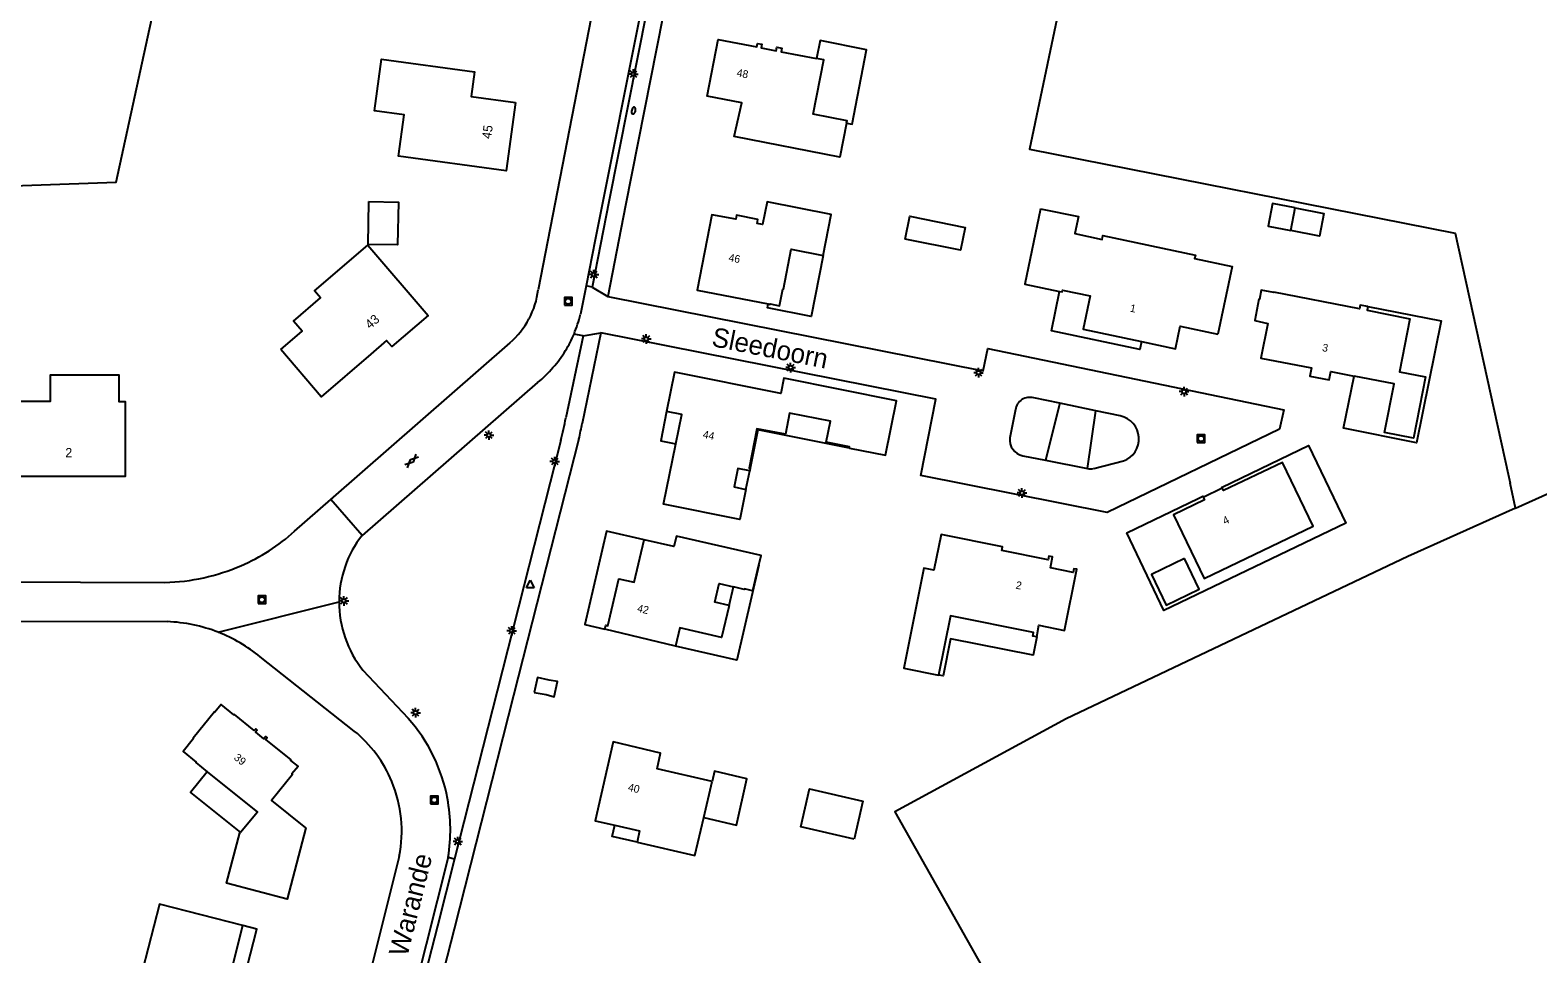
# Model space of a CAD drawing. Extents: x 136000 to 138005, y 398500 to 400500.
# Drawn here: x 136911.4 to 137107.3, y 399832.1 to 399952.1 of the extents above; entities that cross this region are included whole.
import ezdxf

# ---------------------------------------------------------------- set-up
doc = ezdxf.new("R2010")
doc.units = 0
for name, color, linetype in [('gg-anno-huisnummerreeks BGT', 7, 'Continuous'), ('gg-anno-openbare ruimte label', 7, 'Continuous'), ('gg-bbg-bijgebouw', 7, 'Continuous'), ('gg-bbg-gedigitaliseerde bijgebouw', 7, 'Continuous'), ('gg-bbg-hoofdgebouw', 7, 'Continuous'), ('gg-bbg-lage trafo', 7, 'Continuous'), ('gg-bbg-luifel en loopbrug', 7, 'Continuous'), ('gg-bbg-onder overbouw', 7, 'Continuous'), ('gg-bbg-pand overbouw', 7, 'Continuous'), ('gg-knt-bronhoudergrens', 7, 'Continuous'), ('gg-knt-verharding', 7, 'Continuous'), ('gg-knt-verharding nz', 7, 'Continuous'), ('gt-anno-plantopografie huisnummer', 7, 'Continuous'), ('gt-bbg-plantopografie pand', 7, 'Continuous'), ('gt-grn-groengrens', 7, 'Continuous'), ('gt-grn-vlakafsluiter', 7, 'Continuous'), ('gt-grn-weggrens', 7, 'Continuous'), ('gt-symb-brandkraan', 7, 'Continuous'), ('gt-symb-gesloten verharding', 7, 'Continuous'), ('gt-symb-lichtmast', 7, 'Continuous'), ('gt-symb-rioolschacht', 7, 'Continuous'), ('gt-symb-waterafsluiter', 7, 'Continuous')]:
    doc.layers.add(name, color=color, linetype=linetype)

# ---------------------------------------------------------------- blocks, each defined once
blk = doc.blocks.new('gt0-LMAST')
at = {"layer": 'gt-symb-lichtmast'}
for p, q in [((-0.18, 0.17), (-0.45, 0.44)), ((-0.01, 0.25), (-0.01, 0.62)), ((0.17, 0.17), (0.44, 0.44)), ((-0.26, 0), (-0.63, 0)), ((-0.18, -0.18), (-0.45, -0.45)), ((-0.01, -0.25), (-0.01, -0.63)), ((0.44, -0.45), (0.17, -0.18)), ((0.24, 0), (0.62, 0))]:
    blk.add_line(p, q, dxfattribs=at)
blk.add_circle((-0.01, 0), 0.25, dxfattribs=at)
blk = doc.blocks.new('gt0-RS')
at = {"layer": 'gt-symb-rioolschacht'}
blk.add_lwpolyline([(-0.5, -0.5), (0.5, -0.5), (0.5, 0.5), (-0.5, 0.5)], close=True, dxfattribs=at)
blk.add_circle((0, 0), 0.375, dxfattribs=at)
blk = doc.blocks.new('gt0-WAFSL')
at = {"layer": 'gt-symb-waterafsluiter'}
for p, q in [((-0.5, -0.33), (0, 0.67)), ((0, 0.67), (0.5, -0.33)), ((0.5, -0.33), (-0.5, -0.33))]:
    blk.add_line(p, q, dxfattribs=at)
blk = doc.blocks.new('gt0-GESVH1')
at = {"layer": 'gt-symb-gesloten verharding'}
for p, q in [((-0.99, -0.26), (0.01, 0.24)), ((0.01, -0.26), (-0.99, 0.24)), ((0.01, 0.24), (1.01, -0.26)), ((1.01, 0.24), (0.01, -0.26))]:
    blk.add_line(p, q, dxfattribs=at)
blk = doc.blocks.new('gt0-BR')
at = {"layer": 'gt-symb-brandkraan'}
for centre, radius, start, end in [((-0.24, 0), 0.206, 107.5669, 252.4331), ((0.6, -2.66), 3, 106.892, 107.5669), ((0, -0.69), 0.938, 73.108, 106.892), ((-0.6, -2.66), 3, 72.4331, 73.108), ((0.24, 0), 0.206, 287.567, 72.4331), ((0.6, 2.66), 3, 252.4331, 253.108), ((0, 0.69), 0.938, 253.108, 286.8921), ((-0.6, 2.66), 3, 286.8921, 287.567)]:
    blk.add_arc(centre, radius, start, end, dxfattribs=at)

msp = doc.modelspace()

# ---------------------------------------------------------------- linework, layer by layer
at = {"layer": 'gg-bbg-bijgebouw'}
msp.add_line((137075.18, 399926.1), (137075.76, 399929.05), dxfattribs=at)
for points in [[(137075.76, 399929.05), (137072.81, 399929.62), (137072.24, 399926.67), (137075.18, 399926.1)], [(137061.38, 399883.48), (137057.07, 399881.4), (137058.98, 399877.44), (137063.29, 399879.51), (137061.38, 399883.48)], [(137018.44, 399847.01), (137011.53, 399848.61), (137012.66, 399853.55), (137019.58, 399851.95), (137018.44, 399847.01)]]:
    msp.add_lwpolyline(points, dxfattribs=at)
at = {"layer": 'gg-bbg-gedigitaliseerde bijgebouw'}
msp.add_lwpolyline([(137025.09, 399924.99), (137025.68, 399927.95), (137032.85, 399926.51), (137032.25, 399923.55), (137025.09, 399924.99)], dxfattribs=at)
at = {"layer": 'gg-bbg-hoofdgebouw'}
for p, q in [((137004.94, 399895.22), (137004.87, 399894.88)), ((137063.79, 399891.48), (137066.27, 399892.68)), ((136995.23, 399872.12), (136986.03, 399874.29)), ((136998.9, 399849.86), (136999.99, 399854.5))]:
    msp.add_line(p, q, dxfattribs=at)
for points in [[(137017.47, 399940.05), (137016.57, 399935.65), (137002.87, 399938.3), (137003.84, 399942.69), (136999.34, 399943.57), (137000.77, 399950.93), (137005.79, 399949.96), (137005.88, 399950.42), (137006.46, 399950.31), (137006.37, 399949.85), (137008.3, 399949.47), (137008.4, 399949.93), (137009.07, 399949.8), (137008.98, 399949.34), (137013.57, 399948.45)], [(137017.47, 399940.05), (137017.53, 399940.35), (137013.13, 399941.21), (137014.5, 399948.27), (137013.57, 399948.45)], [(137014.4, 399922.86), (137015.47, 399928.17), (137007.14, 399929.82), (137006.54, 399926.87), (137005.83, 399927.01), (137005.93, 399927.55), (137003.17, 399928.1), (137003.06, 399927.56), (136999.97, 399928.16), (136998.03, 399918.36), (137007.28, 399916.56)], [(137042.66, 399928.94), (137040.61, 399919.15), (137045.15, 399918.19)], [(137042.66, 399928.94), (137047.58, 399927.91), (137047.11, 399925.7), (137050.67, 399924.95), (137050.78, 399925.46), (137062.78, 399922.92), (137062.68, 399922.46), (137067.57, 399921.43), (137065.7, 399912.65)], [(137007.28, 399916.56), (137007.53, 399916.51), (137007.54, 399916.56), (137008.76, 399916.32), (137009.18, 399918.48), (137009.26, 399918.47), (137010.28, 399923.68), (137014.4, 399922.86)], [(137045.15, 399918.19), (137045.46, 399918.13), (137045.52, 399918.37), (137049.13, 399917.62), (137048.22, 399913.27), (137055.78, 399911.67)], [(137085.19, 399916.23), (137084.22, 399916.42), (137084.12, 399915.93), (137072.98, 399918.11), (137072.96, 399918.05), (137071.35, 399918.37), (137071.12, 399917.15), (137071.02, 399917.17), (137070.49, 399914.43), (137072.21, 399914.04), (137071.27, 399909.54), (137077.86, 399908.25), (137077.65, 399907.19), (137080.17, 399906.7), (137080.39, 399907.8), (137083.42, 399907.2)], [(137085.19, 399916.23), (137085.1, 399915.74), (137090.67, 399914.62), (137089.32, 399907.76), (137092.69, 399907.09), (137091.12, 399899.11), (137087.37, 399899.87), (137088.62, 399906.17), (137083.42, 399907.2)], [(137055.78, 399911.67), (137060.19, 399910.74), (137060.81, 399913.68), (137065.7, 399912.65)], [(137017.83, 399897.84), (137022.52, 399896.91), (137023.93, 399903.99), (137009.31, 399906.9), (137008.92, 399904.93), (136995.09, 399907.69), (136994.08, 399902.61)], [(137017.83, 399897.84), (137017.86, 399897.99), (137014.82, 399898.59), (137015.36, 399901.34), (137010.04, 399902.39), (137009.51, 399899.65), (137005.81, 399900.36), (137004.8, 399895.25), (137004.94, 399895.22)], [(137004.37, 399892.47), (137003.61, 399888.58), (136993.69, 399890.57), (136995.27, 399898.38)], [(137004.87, 399894.88), (137003.35, 399895.2), (137002.84, 399892.8), (137004.37, 399892.47)], [(137063.79, 399891.48), (137063.97, 399891.12), (137059.94, 399889.17), (137063.92, 399880.91), (137078.08, 399887.68), (137074.1, 399895.98), (137066.45, 399892.31), (137066.27, 399892.68)], [(136986.03, 399874.29), (136986.16, 399874.82), (136986.44, 399874.76), (136987.87, 399880.86), (136989.86, 399880.4), (136991.15, 399885.92)], [(137006.08, 399882.63), (137006.36, 399883.88), (136995.34, 399886.38), (136995.03, 399885.04), (136991.15, 399885.92)], [(137042.18, 399873.31), (137042.46, 399874.81), (137045.79, 399874.15), (137047.38, 399882.09), (137047.01, 399882.16), (137046.91, 399881.67), (137043.95, 399882.26), (137044.24, 399883.72), (137043.75, 399883.81), (137043.65, 399883.32), (137037.65, 399884.53), (137037.74, 399885.01), (137029.75, 399886.61), (137028.82, 399881.98), (137027.48, 399882.25), (137024.88, 399869.25), (137029.42, 399868.34)], [(137006.08, 399882.63), (137006.02, 399882.64), (137005.24, 399879.29), (137004.18, 399879.53), (137004.16, 399879.47), (137002.77, 399879.8)], [(137002.21, 399877.4), (137000.35, 399877.83), (137000.91, 399880.23), (137002.77, 399879.8)], [(137002.21, 399877.4), (137001.23, 399873.21), (136995.78, 399874.47), (136995.23, 399872.12)], [(137042.18, 399873.31), (137041.68, 399873.41), (137041.77, 399873.88), (137030.95, 399876.04), (137029.42, 399868.34)], [(136940.49, 399861.15), (136937.92, 399863.23), (136937.86, 399863.16), (136936.18, 399864.53), (136935.38, 399863.54), (136935.32, 399863.59), (136932.55, 399860.15), (136932.62, 399860.09), (136931.25, 399858.4), (136932.94, 399857.04), (136932.89, 399856.99), (136934.39, 399855.78)], [(136940.49, 399861.15), (136940.68, 399861.38), (136940.89, 399861.21), (136940.65, 399860.91), (136941.71, 399860.06), (136941.95, 399860.37), (136942.16, 399860.21), (136941.96, 399859.97), (136945.26, 399857.32), (136945.22, 399857.26), (136946.2, 399856.47), (136945.39, 399855.5), (136945.46, 399855.45), (136942.73, 399852.05), (136947.14, 399848.51), (136947.2, 399848.49), (136944.75, 399839.22), (136936.9, 399841.29), (136938.64, 399847.84), (136938.69, 399847.9)], [(136999.99, 399854.5), (136992.83, 399856.16), (136993.3, 399858.21), (136987.14, 399859.66), (136984.78, 399849.43), (136987.33, 399848.84)], [(136934.39, 399855.78), (136940.93, 399850.52), (136938.69, 399847.9)], [(136990.23, 399846.62), (136997.74, 399844.89), (136998.9, 399849.86)], [(136987.33, 399848.84), (136990.57, 399848.09), (136990.23, 399846.62)], [(136939.03, 399835.79), (136928.19, 399838.57), (136925.99, 399829.99)], [(136938.76, 399827.25), (136936.96, 399827.72), (136939.03, 399835.79)]]:
    msp.add_lwpolyline(points, dxfattribs=at)
at = {"layer": 'gg-bbg-lage trafo'}
msp.add_lwpolyline([(136976.88, 399866.1), (136978.42, 399865.83), (136979.48, 399865.54), (136979.91, 399867.5), (136978.81, 399867.68), (136977.32, 399868.05), (136976.88, 399866.1)], dxfattribs=at)
at = {"layer": 'gg-bbg-luifel en loopbrug'}
for p, q in [((137004.37, 399892.47), (137004.87, 399894.88)), ((137002.21, 399877.4), (137002.77, 399879.8))]:
    msp.add_line(p, q, dxfattribs=at)
for points in [[(137017.47, 399940.05), (137018.2, 399939.91), (137020.07, 399949.58), (137014.01, 399950.77), (137013.57, 399948.45)], [(137075.76, 399929.05), (137079.48, 399928.33), (137078.92, 399925.38), (137075.18, 399926.1)], [(137014.4, 399922.86), (137012.84, 399914.94), (137007.18, 399916.05), (137007.28, 399916.56)], [(137055.78, 399911.67), (137055.57, 399910.65), (137044.07, 399913.08), (137045.15, 399918.19)], [(137085.19, 399916.23), (137094.71, 399914.39), (137091.51, 399898.5), (137082.05, 399900.41), (137083.42, 399907.2)], [(137017.83, 399897.84), (137005.91, 399900.2), (137004.94, 399895.22)], [(137066.27, 399892.68), (137066.23, 399892.75), (137066.28, 399892.77), (137077.48, 399898.18), (137082.32, 399888.08), (137058.7, 399876.75), (137053.87, 399886.81), (137063.13, 399891.27), (137063.75, 399891.57), (137063.79, 399891.48)], [(136991.15, 399885.92), (136986.26, 399887.04), (136983.43, 399874.91), (136986.03, 399874.29)], [(137006.08, 399882.63), (137003.22, 399870.28), (136995.23, 399872.12)], [(137042.18, 399873.31), (137041.71, 399870.93), (137030.98, 399873.04), (137030, 399868.23), (137029.42, 399868.34)], [(136934.39, 399855.78), (136932.23, 399853.08), (136938.69, 399847.9)], [(136998.9, 399849.86), (137003.15, 399848.86), (137004.52, 399854.86), (137000.3, 399855.86), (136999.99, 399854.5)], [(136990.23, 399846.62), (136986.99, 399847.37), (136987.33, 399848.84)], [(136938.76, 399827.25), (136940.83, 399835.34), (136939.03, 399835.79)]]:
    msp.add_lwpolyline(points, dxfattribs=at)
at = {"layer": 'gg-bbg-onder overbouw'}
msp.add_lwpolyline([(136995.27, 399898.38), (136996.04, 399902.21), (136994.08, 399902.61)], dxfattribs=at)
at = {"layer": 'gg-bbg-pand overbouw'}
msp.add_lwpolyline([(136994.08, 399902.61), (136993.31, 399898.77), (136995.27, 399898.38)], dxfattribs=at)
at = {"layer": 'gg-knt-bronhoudergrens'}
msp.add_line((137104.38, 399890.05), (137103.67, 399893.3), dxfattribs=at)
for points in [[(136902.51, 399880.47), (136901.79, 399931.63), (136922.53, 399932.37), (136932.05, 399975.97), (136937.8, 400005.7)], [(137052.26, 399989.25), (137041.25, 399936.69), (137096.56, 399925.76), (137103.41, 399894.46), (137103.67, 399893.3)], [(137104.38, 399890.05), (137145.75, 399908.66), (137154.82, 399912.54)], [(137104.38, 399890.05), (137090.39, 399883.76), (137046.01, 399862.67), (137023.73, 399850.57), (137056.93, 399791.74)]]:
    msp.add_lwpolyline(points, dxfattribs=at)
at = {"layer": 'gg-knt-verharding'}
for p, q in [((136998.9, 399995.46), (136984.8, 399924.89)), ((136984.8, 399924.89), (136983.61, 399918.9)), ((136983.61, 399918.9), (136982.87, 399915.22)), ((136984.4, 399918.74), (136983.61, 399918.9)), ((136983.22, 399912.43), (136980.99, 399901.76)), ((136983.22, 399912.43), (136982.04, 399912.65)), ((136985.51, 399912.8), (136983.11, 399901.04)), ((136950.45, 399891.16), (136973.73, 399911.51)), ((136977.32, 399906.35), (136954.51, 399886.5)), ((137039.41, 399902.83), (137038.66, 399899.18)), ((137045.16, 399903.66), (137041.78, 399904.36)), ((137049.83, 399902.68), (137045.16, 399903.66)), ((137053.03, 399902.01), (137049.83, 399902.68)), ((137040.36, 399896.85), (137043.33, 399896.25)), ((137043.33, 399896.25), (137048.75, 399895.18)), ((137049.57, 399895.18), (137053.43, 399896.16)), ((136945.73, 399887.03), (136950.45, 399891.16)), ((136902.51, 399880.47), (136928.89, 399880.38)), ((136821.61, 399875.62), (136929.19, 399875.29)), ((136953.49, 399861.08), (136941.28, 399870.72)), ((136954.6, 399868.99), (136960.51, 399862.73)), ((136951.12, 399811.79), (136959.35, 399844.8)), ((136965.71, 399844.68), (136956.98, 399810.09))]:
    msp.add_line(p, q, dxfattribs=at)
for points in [[(137006.86, 400031.49), (137005.06, 400023.22), (136995.22, 399973.47), (136986.58, 399929.82), (136984.4, 399918.74)], [(136992.95, 399997.58), (136986.14, 399963.39), (136977.39, 399918.41)], [(137001.73, 399995.04), (136988.72, 399929.36), (136986.42, 399917.55)], [(136986.42, 399917.55), (137035.22, 399907.87), (137035.83, 399910.77), (137074.26, 399902.81), (137073.72, 399900.29), (137051.33, 399889.46), (137027.11, 399894.28), (137029.06, 399904.18), (136985.51, 399912.8)], [(136982.68, 399899.02), (136974.18, 399865.71), (136966.45, 399835.34), (136958.8, 399805.4)], [(136980.34, 399898.83), (136972.05, 399866.25), (136966.51, 399844.48)], [(136966.51, 399844.48), (136964.29, 399835.73), (136956.66, 399805.94)]]:
    msp.add_lwpolyline(points, dxfattribs=at)
for centre, radius, start, end in [((136966.58, 399919.73), 10.89, 332.0302, 353.0345), ((136966.59, 399919.72), 10.87, 311.0072, 332.0295), ((136967.24, 399918.85), 16.05, 337.2745, 346.929), ((136967.22, 399918.85), 16.07, 328.752, 337.3054), ((136966.64, 399919.35), 16.82, 309.4127, 328.3305), ((137041.27, 399902.55), 1.88, 74.327, 171.5096), ((136911.76, 399915.44), 70.56, 346.386, 348.8179), ((136899.6, 399917.73), 85.16, 347.3097, 348.7019), ((137052.4, 399899.03), 3.05, 289.7962, 78.0868), ((137040.79, 399898.94), 2.14, 173.7592, 258.4066), ((137049.13, 399897.9), 2.75, 262.0967, 279.1656), ((136928.33, 399906.47), 26.1, 293.5699, 311.8299), ((136965.62, 399877.81), 14.11, 141.9787, 179.6849), ((136928.32, 399906.49), 26.11, 271.2537, 293.574), ((136965.63, 399877.8), 14.11, 179.6711, 218.6349), ((136928.38, 399854.87), 20.44, 68.6752, 87.7143), ((136928.38, 399854.86), 20.44, 50.8899, 68.6898), ((136943.98, 399848.19), 22.01, 10.7398, 41.3219), ((136942.82, 399848.04), 16.85, 22.592, 50.6996), ((136942.81, 399848.04), 16.85, 348.8969, 22.5769), ((136943.95, 399848.19), 22.03, 350.8227, 10.7272)]:
    msp.add_arc(centre, radius, start, end, dxfattribs=at)
at = {"layer": 'gg-knt-verharding nz'}
for p, q in [((136984.4, 399918.74), (136986.42, 399917.55)), ((136983.22, 399912.43), (136985.51, 399912.8))]:
    msp.add_line(p, q, dxfattribs=at)
at = {"layer": 'gt-bbg-plantopografie pand'}
for points in [[(136974.44, 399942.75), (136973.23, 399933.87), (136959.25, 399935.78), (136959.98, 399941.12), (136956.11, 399941.65), (136957.02, 399948.37), (136969.13, 399946.72), (136968.7, 399943.53), (136974.44, 399942.75)], [(136955.4, 399929.87), (136959.24, 399929.8), (136959.12, 399924.23), (136955.29, 399924.3), (136955.4, 399929.87)], [(136943.93, 399910.63), (136946.73, 399913.03), (136945.61, 399914.34), (136949.11, 399917.35), (136948.32, 399918.27), (136955.26, 399924.22), (136963.1, 399915.08), (136958.36, 399911.02), (136957.69, 399911.8), (136955.66, 399910.06)], [(136955.66, 399910.06), (136949.18, 399904.5), (136943.93, 399910.63)], [(136909.15, 399903.92), (136914, 399903.92), (136914, 399907.35), (136922.89, 399907.35), (136922.89, 399903.89), (136923.74, 399903.89), (136923.74, 399894.15), (136908.86, 399894.15), (136908.86, 399897.23), (136903.86, 399897.23), (136903.86, 399905.97), (136909.15, 399905.97), (136909.15, 399903.92)]]:
    msp.add_lwpolyline(points, dxfattribs=at)
at = {"layer": 'gt-grn-groengrens'}
for p, q in [((137045.16, 399903.66), (137043.33, 399896.25)), ((137048.75, 399895.18), (137049.83, 399902.68))]:
    msp.add_line(p, q, dxfattribs=at)
at = {"layer": 'gt-grn-vlakafsluiter'}
msp.add_line((136965.71, 399844.68), (136966.51, 399844.48), dxfattribs=at)
at = {"layer": 'gt-grn-weggrens'}
for p, q in [((136954.51, 399886.5), (136950.45, 399891.16)), ((136935.81, 399873.91), (136951.52, 399877.88))]:
    msp.add_line(p, q, dxfattribs=at)

# ---------------------------------------------------------------- block references
at = {"layer": 'gt-symb-brandkraan', "rotation": 76.3043211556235}
msp.add_blockref('gt0-BR', (136989.78, 399941.69), dxfattribs=at)
at = {"layer": 'gt-symb-gesloten verharding', "rotation": -135.60735300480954}
msp.add_blockref('gt0-GESVH1', (136960.97, 399896.17), dxfattribs=at)
at = {"layer": 'gt-symb-lichtmast'}
for p in [(136989.78, 399946.43), (136984.63, 399920.38), (136991.44, 399912.01), (137010.2, 399908.3), (137034.61, 399907.63), (137061.32, 399905.18), (136970.99, 399899.52), (136979.55, 399896.1), (137040.26, 399892.01), (136952.15, 399877.99), (136973.96, 399874.1), (136961.46, 399863.46), (136966.95, 399846.72)]:
    msp.add_blockref('gt0-LMAST', p, dxfattribs=at)
at = {"layer": 'gt-symb-rioolschacht'}
for p in [(136981.29, 399916.91), (137063.52, 399899.07), (136941.49, 399878.14), (136963.89, 399852.12)]:
    msp.add_blockref('gt0-RS', p, dxfattribs=at)
at = {"layer": 'gt-symb-waterafsluiter'}
msp.add_blockref('gt0-WAFSL', (136976.35, 399879.99), dxfattribs=at)

# ---------------------------------------------------------------- texts
at = {"layer": 'gg-anno-huisnummerreeks BGT'}
for s, rotation, p in [('48', 349, (137003.12, 399946.15)), ('46', 348.8, (137002.07, 399922.14)), ('1', 348.1, (137054.22, 399915.58)), ('3', 349, (137079.2, 399910.45)), ('44', 348.6, (136998.72, 399899.17)), ('4', 25.7, (137066.63, 399887.86)), ('2', 348.6, (137039.38, 399879.59)), ('42', 346.8, (136990.18, 399876.59)), ('39', 321.2, (136937.76, 399857.47)), ('40', 347, (136988.99, 399853.33))]:
    msp.add_text(s, height=1, rotation=rotation, dxfattribs=at).set_placement(p)
at = {"layer": 'gg-anno-openbare ruimte label'}
for s, rotation, p in [('Sleedoorn', 348.8, (136999.81, 399911.11)), ('Nieuwe Warande', 76, (136957.45, 399819.92))]:
    msp.add_text(s, height=2.5, rotation=rotation, dxfattribs=at).set_placement(p)
at = {"layer": 'gt-anno-plantopografie huisnummer'}
for s, rotation, p in [('45', 82.2294, (136971.26, 399937.95)), ('43', 40.596, (136955.53, 399913.24))]:
    msp.add_text(s, height=1.2, rotation=rotation, dxfattribs=at).set_placement(p)
msp.add_text('2', height=1.2, dxfattribs=at).set_placement((136915.95, 399896.65))

doc.saveas('drawing.dxf')
